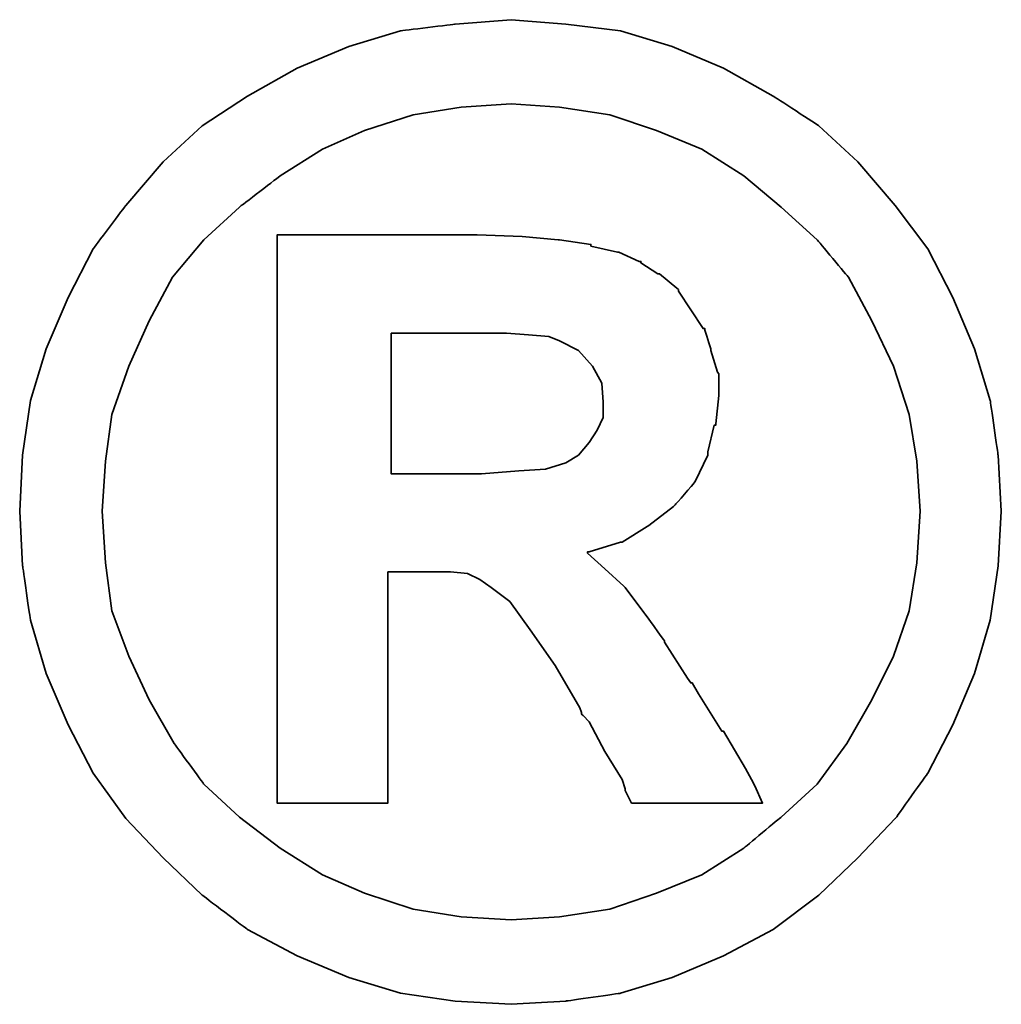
# Model space of a CAD drawing. Header units: millimetres. Extents: x 2891 to 6329, y -1599 to 860.
# Tile 564 of 620: x 5464.09 to 5465.76, y -214.1 to -212.42. Entities that reach past the tile are written whole.
import ezdxf

# ---------------------------------------------------------------- set-up
doc = ezdxf.new("R2010")
doc.units = ezdxf.units.MM
doc.layers.add('DIM', color=4, linetype='CONTINUOUS')
doc.layers.add('layer 1', color=7, linetype='CONTINUOUS')

# ---------------------------------------------------------------- blocks, each defined once
blk = doc.blocks.new('TBI MOTION logo(完整正式版)')
at = {"layer": 'layer 1', "color": 22, "lineweight": 35}
for points, knots in [([(81.20634, 4.98624), (81.20634, 4.98624), (81.18649, 5.32862), (81.18649, 5.32862), (81.18649, 5.32862), (81.18649, 5.32862), (81.13886, 5.66206), (81.13886, 5.66206), (81.13886, 5.66206), (81.13886, 5.66206), (81.04359, 5.97764), (81.04359, 5.97764), (81.04359, 5.97764), (81.04359, 5.97764), (80.91061, 6.29124), (80.91061, 6.29124), (80.91061, 6.29124), (80.91061, 6.29124), (80.75778, 6.58697), (80.75778, 6.58697), (80.75778, 6.58697), (80.75778, 6.58697), (80.5593, 6.85294), (80.5593, 6.85294), (80.5593, 6.85294), (80.5593, 6.85294), (80.33105, 7.1189), (80.33105, 7.1189), (80.33105, 7.1189), (80.33105, 7.1189), (80.09287, 7.33921), (80.09287, 7.33921), (80.09287, 7.33921), (80.09287, 7.33921), (79.815, 7.51982), (79.815, 7.51982), (79.815, 7.51982), (79.815, 7.51982), (79.51133, 7.69051), (79.51133, 7.69051), (79.51133, 7.69051), (79.51133, 7.69051), (79.19773, 7.8235), (79.19773, 7.8235), (79.19773, 7.8235), (79.19773, 7.8235), (78.88215, 7.91877), (78.88215, 7.91877), (78.88215, 7.91877), (78.88215, 7.91877), (78.54871, 7.95846), (78.54871, 7.95846), (78.54871, 7.95846), (78.54871, 7.95846), (78.21526, 7.98625), (78.21526, 7.98625), (78.21526, 7.98625), (78.21526, 7.98625), (77.87388, 7.95846), (77.87388, 7.95846), (77.87388, 7.95846), (77.87388, 7.95846), (77.54044, 7.91877), (77.54044, 7.91877), (77.54044, 7.91877), (77.54044, 7.91877), (77.22485, 7.8235), (77.22485, 7.8235), (77.22485, 7.8235), (77.22485, 7.8235), (76.91027, 7.69051), (76.91027, 7.69051), (76.91027, 7.69051), (76.91027, 7.69051), (76.6056, 7.51982), (76.6056, 7.51982), (76.6056, 7.51982), (76.6056, 7.51982), (76.32972, 7.33921), (76.32972, 7.33921), (76.32972, 7.33921), (76.32972, 7.33921), (76.09154, 7.1189), (76.09154, 7.1189), (76.09154, 7.1189), (76.09154, 7.1189), (75.86329, 6.85294), (75.86329, 6.85294), (75.86329, 6.85294), (75.86329, 6.85294), (75.66382, 6.58697), (75.66382, 6.58697), (75.66382, 6.58697), (75.66382, 6.58697), (75.51099, 6.29124), (75.51099, 6.29124), (75.51099, 6.29124), (75.51099, 6.29124), (75.37702, 5.97764), (75.37702, 5.97764), (75.37702, 5.97764), (75.37702, 5.97764), (75.28175, 5.66206), (75.28175, 5.66206), (75.28175, 5.66206), (75.28175, 5.66206), (75.23411, 5.32862), (75.23411, 5.32862), (75.23411, 5.32862), (75.23411, 5.32862), (75.21625, 4.98624), (75.21625, 4.98624), (75.21625, 4.98624), (75.21625, 4.98624), (75.23411, 4.6528), (75.23411, 4.6528), (75.23411, 4.6528), (75.23411, 4.6528), (75.28175, 4.32035), (75.28175, 4.32035), (75.28175, 4.32035), (75.28175, 4.32035), (75.37702, 3.99583), (75.37702, 3.99583), (75.37702, 3.99583), (75.37702, 3.99583), (75.51099, 3.68224), (75.51099, 3.68224), (75.51099, 3.68224), (75.51099, 3.68224), (75.66382, 3.38749), (75.66382, 3.38749), (75.66382, 3.38749), (75.66382, 3.38749), (75.86329, 3.10963), (75.86329, 3.10963), (75.86329, 3.10963), (75.86329, 3.10963), (76.09154, 2.87145), (76.09154, 2.87145), (76.09154, 2.87145), (76.09154, 2.87145), (76.32972, 2.6432), (76.32972, 2.6432), (76.32972, 2.6432), (76.32972, 2.6432), (76.6056, 2.43381), (76.6056, 2.43381), (76.6056, 2.43381), (76.6056, 2.43381), (76.91027, 2.27205), (76.91027, 2.27205), (76.91027, 2.27205), (76.91027, 2.27205), (77.22485, 2.13906), (77.22485, 2.13906), (77.22485, 2.13906), (77.22485, 2.13906), (77.54044, 2.0438), (77.54044, 2.0438), (77.54044, 2.0438), (77.54044, 2.0438), (77.87388, 1.99616), (77.87388, 1.99616), (77.87388, 1.99616), (77.87388, 1.99616), (78.21526, 1.97631), (78.21526, 1.97631), (78.21526, 1.97631), (78.21526, 1.97631), (78.54871, 1.99616), (78.54871, 1.99616), (78.54871, 1.99616), (78.54871, 1.99616), (78.88215, 2.0438), (78.88215, 2.0438), (78.88215, 2.0438), (78.88215, 2.0438), (79.19773, 2.13906), (79.19773, 2.13906), (79.19773, 2.13906), (79.19773, 2.13906), (79.51133, 2.27205), (79.51133, 2.27205), (79.51133, 2.27205), (79.51133, 2.27205), (79.815, 2.43381), (79.815, 2.43381), (79.815, 2.43381), (79.815, 2.43381), (80.09287, 2.6432), (80.09287, 2.6432), (80.09287, 2.6432), (80.09287, 2.6432), (80.33105, 2.87145), (80.33105, 2.87145), (80.33105, 2.87145), (80.33105, 2.87145), (80.5593, 3.10963), (80.5593, 3.10963), (80.5593, 3.10963), (80.5593, 3.10963), (80.75778, 3.38749), (80.75778, 3.38749), (80.75778, 3.38749), (80.75778, 3.38749), (80.91061, 3.68224), (80.91061, 3.68224), (80.91061, 3.68224), (80.91061, 3.68224), (81.04359, 3.99583), (81.04359, 3.99583), (81.04359, 3.99583), (81.04359, 3.99583), (81.13886, 4.32035), (81.13886, 4.32035), (81.13886, 4.32035), (81.13886, 4.32035), (81.18649, 4.6528), (81.18649, 4.6528), (81.18649, 4.6528), (81.18649, 4.6528), (81.20634, 4.98624), (81.20634, 4.98624)], [0, 0, 0, 0, 0.0178571, 0.0178571, 0.0178571, 0.0178572, 0.0357143, 0.0357143, 0.0357143, 0.0357143, 0.0535714, 0.0535714, 0.0535714, 0.0535714, 0.0714286, 0.0714286, 0.0714286, 0.0714286, 0.0892857, 0.0892857, 0.0892857, 0.0892857, 0.1071429, 0.1071429, 0.1071429, 0.1071429, 0.125, 0.125, 0.125, 0.125, 0.1428571, 0.1428571, 0.1428571, 0.1428572, 0.1607143, 0.1607143, 0.1607143, 0.1607143, 0.1785714, 0.1785714, 0.1785714, 0.1785714, 0.1964286, 0.1964286, 0.1964286, 0.1964286, 0.2142857, 0.2142857, 0.2142857, 0.2142857, 0.2321429, 0.2321429, 0.2321429, 0.2321429, 0.25, 0.25, 0.25, 0.25, 0.2678571, 0.2678571, 0.2678571, 0.2678572, 0.2857143, 0.2857143, 0.2857143, 0.2857143, 0.3035714, 0.3035714, 0.3035714, 0.3035714, 0.3214286, 0.3214286, 0.3214286, 0.3214286, 0.3392857, 0.3392857, 0.3392857, 0.3392857, 0.3571429, 0.3571429, 0.3571429, 0.3571429, 0.375, 0.375, 0.375, 0.375, 0.3928571, 0.3928571, 0.3928571, 0.3928572, 0.4107143, 0.4107143, 0.4107143, 0.4107143, 0.4285714, 0.4285714, 0.4285714, 0.4285714, 0.4464286, 0.4464286, 0.4464286, 0.4464286, 0.4642857, 0.4642857, 0.4642857, 0.4642857, 0.4821429, 0.4821429, 0.4821429, 0.4821429, 0.5, 0.5, 0.5, 0.5, 0.5178571, 0.5178571, 0.5178571, 0.5178572, 0.5357143, 0.5357143, 0.5357143, 0.5357143, 0.5535714, 0.5535714, 0.5535714, 0.5535714, 0.5714286, 0.5714286, 0.5714286, 0.5714286, 0.5892857, 0.5892857, 0.5892857, 0.5892857, 0.6071429, 0.6071429, 0.6071429, 0.6071429, 0.625, 0.625, 0.625, 0.625, 0.6428571, 0.6428571, 0.6428571, 0.6428572, 0.6607143, 0.6607143, 0.6607143, 0.6607143, 0.6785714, 0.6785714, 0.6785714, 0.6785714, 0.6964286, 0.6964286, 0.6964286, 0.6964286, 0.7142857, 0.7142857, 0.7142857, 0.7142857, 0.7321429, 0.7321429, 0.7321429, 0.7321429, 0.75, 0.75, 0.75, 0.75, 0.7678571, 0.7678571, 0.7678571, 0.7678572, 0.7857143, 0.7857143, 0.7857143, 0.7857143, 0.8035714, 0.8035714, 0.8035714, 0.8035714, 0.8214286, 0.8214286, 0.8214286, 0.8214286, 0.8392857, 0.8392857, 0.8392857, 0.8392857, 0.8571429, 0.8571429, 0.8571429, 0.8571429, 0.875, 0.875, 0.875, 0.875, 0.8928571, 0.8928571, 0.8928571, 0.8928572, 0.9107143, 0.9107143, 0.9107143, 0.9107143, 0.9285714, 0.9285714, 0.9285714, 0.9285714, 0.9464286, 0.9464286, 0.9464286, 0.9464286, 0.9642857, 0.9642857, 0.9642857, 0.9642857, 0.9821429, 0.9821429, 0.9821429, 0.9821429, 1, 1, 1, 1]), ([(80.71014, 4.98624), (80.71014, 4.98624), (80.69129, 5.29091), (80.69129, 5.29091), (80.69129, 5.29091), (80.69129, 5.29091), (80.64464, 5.57672), (80.64464, 5.57672), (80.64464, 5.57672), (80.64464, 5.57672), (80.54937, 5.87245), (80.54937, 5.87245), (80.54937, 5.87245), (80.54937, 5.87245), (80.41639, 6.14833), (80.41639, 6.14833), (80.41639, 6.14833), (80.41639, 6.14833), (80.27349, 6.41429), (80.27349, 6.41429), (80.27349, 6.41429), (80.27349, 6.41429), (80.08295, 6.64255), (80.08295, 6.64255), (80.08295, 6.64255), (80.08295, 6.64255), (79.86264, 6.84301), (79.86264, 6.84301), (79.86264, 6.84301), (79.86264, 6.84301), (79.63439, 7.03355), (79.63439, 7.03355), (79.63439, 7.03355), (79.63439, 7.03355), (79.37835, 7.1963), (79.37835, 7.1963), (79.37835, 7.1963), (79.37835, 7.1963), (79.10246, 7.30944), (79.10246, 7.30944), (79.10246, 7.30944), (79.10246, 7.30944), (78.81665, 7.40471), (78.81665, 7.40471), (78.81665, 7.40471), (78.81665, 7.40471), (78.511, 7.45234), (78.511, 7.45234), (78.511, 7.45234), (78.511, 7.45234), (78.21526, 7.47219), (78.21526, 7.47219), (78.21526, 7.47219), (78.21526, 7.47219), (77.9106, 7.45234), (77.9106, 7.45234), (77.9106, 7.45234), (77.9106, 7.45234), (77.61685, 7.40471), (77.61685, 7.40471), (77.61685, 7.40471), (77.61685, 7.40471), (77.32012, 7.30944), (77.32012, 7.30944), (77.32012, 7.30944), (77.32012, 7.30944), (77.06309, 7.1963), (77.06309, 7.1963), (77.06309, 7.1963), (77.06309, 7.1963), (76.80606, 7.03355), (76.80606, 7.03355), (76.80606, 7.03355), (76.80606, 7.03355), (76.55797, 6.84301), (76.55797, 6.84301), (76.55797, 6.84301), (76.55797, 6.84301), (76.34063, 6.64255), (76.34063, 6.64255), (76.34063, 6.64255), (76.34063, 6.64255), (76.1491, 6.41429), (76.1491, 6.41429), (76.1491, 6.41429), (76.1491, 6.41429), (76.0062, 6.14833), (76.0062, 6.14833), (76.0062, 6.14833), (76.0062, 6.14833), (75.88314, 5.87245), (75.88314, 5.87245), (75.88314, 5.87245), (75.88314, 5.87245), (75.77794, 5.57672), (75.77794, 5.57672), (75.77794, 5.57672), (75.77794, 5.57672), (75.73924, 5.29091), (75.73924, 5.29091), (75.73924, 5.29091), (75.73924, 5.29091), (75.72039, 4.98624), (75.72039, 4.98624), (75.72039, 4.98624), (75.72039, 4.98624), (75.73924, 4.67165), (75.73924, 4.67165), (75.73924, 4.67165), (75.73924, 4.67165), (75.77794, 4.37791), (75.77794, 4.37791), (75.77794, 4.37791), (75.77794, 4.37791), (75.88314, 4.10102), (75.88314, 4.10102), (75.88314, 4.10102), (75.88314, 4.10102), (76.0062, 3.83407), (76.0062, 3.83407), (76.0062, 3.83407), (76.0062, 3.83407), (76.15902, 3.56811), (76.15902, 3.56811), (76.15902, 3.56811), (76.15902, 3.56811), (76.34063, 3.32001), (76.34063, 3.32001), (76.34063, 3.32001), (76.34063, 3.32001), (76.55797, 3.11955), (76.55797, 3.11955), (76.55797, 3.11955), (76.55797, 3.11955), (76.80606, 2.92901), (76.80606, 2.92901), (76.80606, 2.92901), (76.80606, 2.92901), (77.06309, 2.76725), (77.06309, 2.76725), (77.06309, 2.76725), (77.06309, 2.76725), (77.32012, 2.65412), (77.32012, 2.65412), (77.32012, 2.65412), (77.32012, 2.65412), (77.61685, 2.55786), (77.61685, 2.55786), (77.61685, 2.55786), (77.61685, 2.55786), (77.9106, 2.51022), (77.9106, 2.51022), (77.9106, 2.51022), (77.9106, 2.51022), (78.21526, 2.49137), (78.21526, 2.49137), (78.21526, 2.49137), (78.21526, 2.49137), (78.511, 2.51022), (78.511, 2.51022), (78.511, 2.51022), (78.511, 2.51022), (78.81665, 2.55786), (78.81665, 2.55786), (78.81665, 2.55786), (78.81665, 2.55786), (79.10246, 2.65412), (79.10246, 2.65412), (79.10246, 2.65412), (79.10246, 2.65412), (79.37835, 2.76725), (79.37835, 2.76725), (79.37835, 2.76725), (79.37835, 2.76725), (79.63439, 2.92901), (79.63439, 2.92901), (79.63439, 2.92901), (79.63439, 2.92901), (79.86264, 3.11955), (79.86264, 3.11955), (79.86264, 3.11955), (79.86264, 3.11955), (80.08295, 3.32001), (80.08295, 3.32001), (80.08295, 3.32001), (80.08295, 3.32001), (80.26356, 3.56811), (80.26356, 3.56811), (80.26356, 3.56811), (80.26356, 3.56811), (80.41639, 3.83407), (80.41639, 3.83407), (80.41639, 3.83407), (80.41639, 3.83407), (80.54937, 4.10102), (80.54937, 4.10102), (80.54937, 4.10102), (80.54937, 4.10102), (80.64464, 4.37791), (80.64464, 4.37791), (80.64464, 4.37791), (80.64464, 4.37791), (80.69129, 4.67165), (80.69129, 4.67165), (80.69129, 4.67165), (80.69129, 4.67165), (80.71014, 4.98624), (80.71014, 4.98624)], [0, 0, 0, 0, 0.0192308, 0.0192308, 0.0192308, 0.0192308, 0.0384615, 0.0384615, 0.0384615, 0.0384615, 0.0576923, 0.0576923, 0.0576923, 0.0576923, 0.0769231, 0.0769231, 0.0769231, 0.0769231, 0.0961538, 0.0961538, 0.0961538, 0.0961539, 0.1153846, 0.1153846, 0.1153846, 0.1153846, 0.1346154, 0.1346154, 0.1346154, 0.1346154, 0.1538462, 0.1538462, 0.1538462, 0.1538462, 0.1730769, 0.1730769, 0.1730769, 0.1730769, 0.1923077, 0.1923077, 0.1923077, 0.1923077, 0.2115385, 0.2115385, 0.2115385, 0.2115385, 0.2307692, 0.2307692, 0.2307692, 0.2307692, 0.25, 0.25, 0.25, 0.25, 0.2692308, 0.2692308, 0.2692308, 0.2692308, 0.2884615, 0.2884615, 0.2884615, 0.2884615, 0.3076923, 0.3076923, 0.3076923, 0.3076923, 0.3269231, 0.3269231, 0.3269231, 0.3269231, 0.3461538, 0.3461538, 0.3461538, 0.3461539, 0.3653846, 0.3653846, 0.3653846, 0.3653846, 0.3846154, 0.3846154, 0.3846154, 0.3846154, 0.4038462, 0.4038462, 0.4038462, 0.4038462, 0.4230769, 0.4230769, 0.4230769, 0.4230769, 0.4423077, 0.4423077, 0.4423077, 0.4423077, 0.4615385, 0.4615385, 0.4615385, 0.4615385, 0.4807692, 0.4807692, 0.4807692, 0.4807692, 0.5, 0.5, 0.5, 0.5, 0.5192308, 0.5192308, 0.5192308, 0.5192308, 0.5384615, 0.5384615, 0.5384615, 0.5384615, 0.5576923, 0.5576923, 0.5576923, 0.5576923, 0.5769231, 0.5769231, 0.5769231, 0.5769231, 0.5961538, 0.5961538, 0.5961538, 0.5961539, 0.6153846, 0.6153846, 0.6153846, 0.6153846, 0.6346154, 0.6346154, 0.6346154, 0.6346154, 0.6538462, 0.6538462, 0.6538462, 0.6538462, 0.6730769, 0.6730769, 0.6730769, 0.6730769, 0.6923077, 0.6923077, 0.6923077, 0.6923077, 0.7115385, 0.7115385, 0.7115385, 0.7115385, 0.7307692, 0.7307692, 0.7307692, 0.7307692, 0.75, 0.75, 0.75, 0.75, 0.7692308, 0.7692308, 0.7692308, 0.7692308, 0.7884615, 0.7884615, 0.7884615, 0.7884615, 0.8076923, 0.8076923, 0.8076923, 0.8076923, 0.8269231, 0.8269231, 0.8269231, 0.8269231, 0.8461538, 0.8461538, 0.8461538, 0.8461539, 0.8653846, 0.8653846, 0.8653846, 0.8653846, 0.8846154, 0.8846154, 0.8846154, 0.8846154, 0.9038462, 0.9038462, 0.9038462, 0.9038462, 0.9230769, 0.9230769, 0.9230769, 0.9230769, 0.9423077, 0.9423077, 0.9423077, 0.9423077, 0.9615385, 0.9615385, 0.9615385, 0.9615385, 0.9807692, 0.9807692, 0.9807692, 0.9807692, 1, 1, 1, 1]), ([(76.78721, 3.2823), (76.78721, 3.2823), (76.78721, 3.32001), (76.78721, 3.32001), (76.78721, 3.32001), (76.78721, 3.32001), (76.78721, 3.42422), (76.78721, 3.42422), (76.78721, 3.42422), (76.78721, 3.42422), (76.78721, 3.59689), (76.78721, 3.59689), (76.78721, 3.59689), (76.78721, 3.59689), (76.78721, 3.80529), (76.78721, 3.80529), (76.78721, 3.80529), (76.78721, 3.80529), (76.78721, 4.0524), (76.78721, 4.0524), (76.78721, 4.0524), (76.78721, 4.0524), (76.78721, 4.32035), (76.78721, 4.32035), (76.78721, 4.32035), (76.78721, 4.32035), (76.78721, 4.92868), (76.78721, 4.92868), (76.78721, 4.92868), (76.78721, 4.92868), (76.78721, 5.53801), (76.78721, 5.53801), (76.78721, 5.53801), (76.78721, 5.53801), (76.78721, 5.82482), (76.78721, 5.82482), (76.78721, 5.82482), (76.78721, 5.82482), (76.78721, 6.07291), (76.78721, 6.07291), (76.78721, 6.07291), (76.78721, 6.07291), (76.78721, 6.30017), (76.78721, 6.30017), (76.78721, 6.30017), (76.78721, 6.30017), (76.78721, 6.45399), (76.78721, 6.45399), (76.78721, 6.45399), (76.78721, 6.45399), (76.78721, 6.5572), (76.78721, 6.5572), (76.78721, 6.5572), (76.78721, 6.5572), (76.78721, 6.59689), (76.78721, 6.59689), (76.78721, 6.59689), (76.78721, 6.59689), (76.78721, 6.67232), (76.78721, 6.67232), (76.78721, 6.67232), (76.78721, 6.67232), (76.8537, 6.67232), (76.8537, 6.67232), (76.8537, 6.67232), (76.8537, 6.67232), (76.87355, 6.67232), (76.87355, 6.67232), (76.87355, 6.67232), (76.87355, 6.67232), (76.91027, 6.67232), (76.91027, 6.67232), (76.91027, 6.67232), (76.91027, 6.67232), (77.04424, 6.67232), (77.04424, 6.67232), (77.04424, 6.67232), (77.04424, 6.67232), (77.22485, 6.67232), (77.22485, 6.67232), (77.22485, 6.67232), (77.22485, 6.67232), (77.43524, 6.67232), (77.43524, 6.67232), (77.43524, 6.67232), (77.43524, 6.67232), (77.65357, 6.67232), (77.65357, 6.67232), (77.65357, 6.67232), (77.65357, 6.67232), (77.82625, 6.67232), (77.82625, 6.67232), (77.82625, 6.67232), (77.82625, 6.67232), (77.94037, 6.67232), (77.94037, 6.67232), (77.94037, 6.67232), (77.94037, 6.67232), (77.97709, 6.67232), (77.97709, 6.67232), (77.97709, 6.67232), (77.97709, 6.67232), (77.99694, 6.67232), (77.99694, 6.67232), (77.99694, 6.67232), (77.99694, 6.67232), (78.00686, 6.67232), (78.00686, 6.67232), (78.00686, 6.67232), (78.00686, 6.67232), (78.28275, 6.6624), (78.28275, 6.6624), (78.28275, 6.6624), (78.28275, 6.6624), (78.50107, 6.64255), (78.50107, 6.64255), (78.50107, 6.64255), (78.50107, 6.64255), (78.511, 6.64255), (78.511, 6.64255), (78.511, 6.64255), (78.511, 6.64255), (78.70154, 6.61476), (78.70154, 6.61476), (78.70154, 6.61476), (78.70154, 6.61476), (78.70154, 6.60483), (78.70154, 6.60483), (78.70154, 6.60483), (78.70154, 6.60483), (78.86429, 6.56713), (78.86429, 6.56713), (78.86429, 6.56713), (78.86429, 6.56713), (78.87223, 6.56713), (78.87223, 6.56713), (78.87223, 6.56713), (78.87223, 6.56713), (78.99727, 6.51056), (78.99727, 6.51056), (78.99727, 6.51056), (78.99727, 6.51056), (79.00719, 6.51056), (79.00719, 6.51056), (79.00719, 6.51056), (79.00719, 6.51056), (79.00719, 6.50162), (79.00719, 6.50162), (79.00719, 6.50162), (79.00719, 6.50162), (79.1104, 6.43415), (79.1104, 6.43415), (79.1104, 6.43415), (79.1104, 6.43415), (79.12132, 6.43415), (79.12132, 6.43415), (79.12132, 6.43415), (79.12132, 6.43415), (79.22552, 6.34781), (79.22552, 6.34781), (79.22552, 6.34781), (79.22552, 6.34781), (79.23544, 6.33888), (79.23544, 6.33888), (79.23544, 6.33888), (79.23544, 6.33888), (79.23544, 6.32895), (79.23544, 6.32895), (79.23544, 6.32895), (79.23544, 6.32895), (79.31087, 6.21483), (79.31087, 6.21483), (79.31087, 6.21483), (79.31087, 6.21483), (79.38629, 6.1007), (79.38629, 6.1007), (79.38629, 6.1007), (79.38629, 6.1007), (79.3972, 6.1007), (79.3972, 6.1007), (79.3972, 6.1007), (79.3972, 6.1007), (79.3972, 6.09078), (79.3972, 6.09078), (79.3972, 6.09078), (79.3972, 6.09078), (79.43392, 5.97764), (79.43392, 5.97764), (79.43392, 5.97764), (79.43392, 5.97764), (79.43392, 5.96772), (79.43392, 5.96772), (79.43392, 5.96772), (79.43392, 5.96772), (79.47362, 5.83474), (79.47362, 5.83474), (79.47362, 5.83474), (79.47362, 5.83474), (79.48156, 5.82482), (79.48156, 5.82482), (79.48156, 5.82482), (79.48156, 5.82482), (79.48156, 5.69977), (79.48156, 5.69977), (79.48156, 5.69977), (79.48156, 5.69977), (79.48156, 5.69183), (79.48156, 5.69183), (79.48156, 5.69183), (79.48156, 5.69183), (79.4637, 5.51915), (79.4637, 5.51915), (79.4637, 5.51915), (79.4637, 5.51915), (79.4637, 5.51122), (79.4637, 5.51122), (79.4637, 5.51122), (79.4637, 5.51122), (79.45377, 5.51122), (79.45377, 5.51122), (79.45377, 5.51122), (79.45377, 5.51122), (79.41507, 5.34847), (79.41507, 5.34847), (79.41507, 5.34847), (79.41507, 5.34847), (79.41507, 5.33854), (79.41507, 5.33854), (79.41507, 5.33854), (79.41507, 5.33854), (79.41507, 5.32862), (79.41507, 5.32862), (79.41507, 5.32862), (79.41507, 5.32862), (79.33865, 5.16785), (79.33865, 5.16785), (79.33865, 5.16785), (79.33865, 5.16785), (79.33071, 5.15693), (79.33071, 5.15693), (79.33071, 5.15693), (79.33071, 5.15693), (79.2156, 5.02495), (79.2156, 5.02495), (79.2156, 5.02495), (79.2156, 5.02495), (79.20567, 5.01502), (79.20567, 5.01502), (79.20567, 5.01502), (79.20567, 5.01502), (79.05483, 4.89991), (79.05483, 4.89991), (79.05483, 4.89991), (79.05483, 4.89991), (79.04491, 4.89197), (79.04491, 4.89197), (79.04491, 4.89197), (79.04491, 4.89197), (78.89208, 4.7967), (78.89208, 4.7967), (78.89208, 4.7967), (78.89208, 4.7967), (78.88215, 4.7967), (78.88215, 4.7967), (78.88215, 4.7967), (78.88215, 4.7967), (78.69161, 4.73913), (78.69161, 4.73913), (78.69161, 4.73913), (78.69161, 4.73913), (78.68169, 4.73913), (78.68169, 4.73913), (78.68169, 4.73913), (78.68169, 4.73913), (78.68169, 4.72921), (78.68169, 4.72921), (78.68169, 4.72921), (78.68169, 4.72921), (78.78688, 4.63394), (78.78688, 4.63394), (78.78688, 4.63394), (78.78688, 4.63394), (78.902, 4.52875), (78.902, 4.52875), (78.902, 4.52875), (78.902, 4.52875), (78.91093, 4.52081), (78.91093, 4.52081), (78.91093, 4.52081), (78.91093, 4.52081), (79.02506, 4.36798), (79.02506, 4.36798), (79.02506, 4.36798), (79.02506, 4.36798), (79.1501, 4.1953), (79.1501, 4.1953), (79.1501, 4.1953), (79.1501, 4.1953), (79.1501, 4.18736), (79.1501, 4.18736), (79.1501, 4.18736), (79.1501, 4.18736), (79.29201, 3.96705), (79.29201, 3.96705), (79.29201, 3.96705), (79.29201, 3.96705), (79.31087, 3.93828), (79.31087, 3.93828), (79.31087, 3.93828), (79.31087, 3.93828), (79.32079, 3.93828), (79.32079, 3.93828), (79.32079, 3.93828), (79.32079, 3.93828), (79.3585, 3.87178), (79.3585, 3.87178), (79.3585, 3.87178), (79.3585, 3.87178), (79.50141, 3.64353), (79.50141, 3.64353), (79.50141, 3.64353), (79.50141, 3.64353), (79.51133, 3.64353), (79.51133, 3.64353), (79.51133, 3.64353), (79.51133, 3.64353), (79.64431, 3.41528), (79.64431, 3.41528), (79.64431, 3.41528), (79.64431, 3.41528), (79.68202, 3.3478), (79.68202, 3.3478), (79.68202, 3.3478), (79.68202, 3.3478), (79.70187, 3.31009), (79.70187, 3.31009), (79.70187, 3.31009), (79.70187, 3.31009), (79.7495, 3.2049), (79.7495, 3.2049), (79.7495, 3.2049), (79.7495, 3.2049), (79.64431, 3.2049), (79.64431, 3.2049), (79.64431, 3.2049), (79.64431, 3.2049), (79.62546, 3.2049), (79.62546, 3.2049), (79.62546, 3.2049), (79.62546, 3.2049), (79.53912, 3.2049), (79.53912, 3.2049), (79.53912, 3.2049), (79.53912, 3.2049), (79.31087, 3.2049), (79.31087, 3.2049), (79.31087, 3.2049), (79.31087, 3.2049), (79.08262, 3.2049), (79.08262, 3.2049), (79.08262, 3.2049), (79.08262, 3.2049), (79.00719, 3.2049), (79.00719, 3.2049), (79.00719, 3.2049), (79.00719, 3.2049), (78.98735, 3.2049), (78.98735, 3.2049), (78.98735, 3.2049), (78.98735, 3.2049), (78.94964, 3.2049), (78.94964, 3.2049), (78.94964, 3.2049), (78.94964, 3.2049), (78.92979, 3.24459), (78.92979, 3.24459), (78.92979, 3.24459), (78.92979, 3.24459), (78.91093, 3.2823), (78.91093, 3.2823), (78.91093, 3.2823), (78.91093, 3.2823), (78.91093, 3.29223), (78.91093, 3.29223), (78.91093, 3.29223), (78.91093, 3.29223), (78.89208, 3.3478), (78.89208, 3.3478), (78.89208, 3.3478), (78.89208, 3.3478), (78.78688, 3.52048), (78.78688, 3.52048), (78.78688, 3.52048), (78.78688, 3.52048), (78.69161, 3.7001), (78.69161, 3.7001), (78.69161, 3.7001), (78.69161, 3.7001), (78.6539, 3.7388), (78.6539, 3.7388), (78.6539, 3.7388), (78.6539, 3.7388), (78.64398, 3.74873), (78.64398, 3.74873), (78.64398, 3.74873), (78.64398, 3.74873), (78.64398, 3.75766), (78.64398, 3.75766), (78.64398, 3.75766), (78.64398, 3.75766), (78.63405, 3.78644), (78.63405, 3.78644), (78.63405, 3.78644), (78.63405, 3.78644), (78.48321, 4.04347), (78.48321, 4.04347), (78.48321, 4.04347), (78.48321, 4.04347), (78.33038, 4.2618), (78.33038, 4.2618), (78.33038, 4.2618), (78.33038, 4.2618), (78.20732, 4.43447), (78.20732, 4.43447), (78.20732, 4.43447), (78.20732, 4.43447), (78.09221, 4.52081), (78.09221, 4.52081), (78.09221, 4.52081), (78.09221, 4.52081), (78.02472, 4.56845), (78.02472, 4.56845), (78.02472, 4.56845), (78.02472, 4.56845), (77.9493, 4.60616), (77.9493, 4.60616), (77.9493, 4.60616), (77.9493, 4.60616), (77.8451, 4.61608), (77.8451, 4.61608), (77.8451, 4.61608), (77.8451, 4.61608), (77.71113, 4.61608), (77.71113, 4.61608), (77.71113, 4.61608), (77.71113, 4.61608), (77.69128, 4.61608), (77.69128, 4.61608), (77.69128, 4.61608), (77.69128, 4.61608), (77.67342, 4.61608), (77.67342, 4.61608), (77.67342, 4.61608), (77.67342, 4.61608), (77.5583, 4.61608), (77.5583, 4.61608), (77.5583, 4.61608), (77.5583, 4.61608), (77.46303, 4.61608), (77.46303, 4.61608), (77.46303, 4.61608), (77.46303, 4.61608), (77.46303, 4.54761), (77.46303, 4.54761), (77.46303, 4.54761), (77.46303, 4.54761), (77.46303, 4.47318), (77.46303, 4.47318), (77.46303, 4.47318), (77.46303, 4.47318), (77.46303, 4.24294), (77.46303, 4.24294), (77.46303, 4.24294), (77.46303, 4.24294), (77.46303, 3.99583), (77.46303, 3.99583), (77.46303, 3.99583), (77.46303, 3.99583), (77.46303, 3.72888), (77.46303, 3.72888), (77.46303, 3.72888), (77.46303, 3.72888), (77.46303, 3.51055), (77.46303, 3.51055), (77.46303, 3.51055), (77.46303, 3.51055), (77.46303, 3.42422), (77.46303, 3.42422), (77.46303, 3.42422), (77.46303, 3.42422), (77.46303, 3.35773), (77.46303, 3.35773), (77.46303, 3.35773), (77.46303, 3.35773), (77.46303, 3.30017), (77.46303, 3.30017), (77.46303, 3.30017), (77.46303, 3.30017), (77.46303, 3.2823), (77.46303, 3.2823), (77.46303, 3.2823), (77.46303, 3.2823), (77.46303, 3.2049), (77.46303, 3.2049), (77.46303, 3.2049), (77.46303, 3.2049), (77.39753, 3.2049), (77.39753, 3.2049), (77.39753, 3.2049), (77.39753, 3.2049), (77.37768, 3.2049), (77.37768, 3.2049), (77.37768, 3.2049), (77.37768, 3.2049), (77.32012, 3.2049), (77.32012, 3.2049), (77.32012, 3.2049), (77.32012, 3.2049), (77.12165, 3.2049), (77.12165, 3.2049), (77.12165, 3.2049), (77.12165, 3.2049), (76.94897, 3.2049), (76.94897, 3.2049), (76.94897, 3.2049), (76.94897, 3.2049), (76.8924, 3.2049), (76.8924, 3.2049), (76.8924, 3.2049), (76.8924, 3.2049), (76.8537, 3.2049), (76.8537, 3.2049), (76.8537, 3.2049), (76.8537, 3.2049), (76.78721, 3.2049), (76.78721, 3.2049), (76.78721, 3.2049), (76.78721, 3.2049), (76.78721, 3.2823), (76.78721, 3.2823)], [0, 0, 0, 0, 0.0074074, 0.0074074, 0.0074074, 0.0074074, 0.0148148, 0.0148148, 0.0148148, 0.0148148, 0.0222222, 0.0222222, 0.0222222, 0.0222222, 0.0296296, 0.0296296, 0.0296296, 0.0296296, 0.037037, 0.037037, 0.037037, 0.037037, 0.0444444, 0.0444444, 0.0444444, 0.0444445, 0.0518519, 0.0518519, 0.0518519, 0.0518519, 0.0592593, 0.0592593, 0.0592593, 0.0592593, 0.0666667, 0.0666667, 0.0666667, 0.0666667, 0.0740741, 0.0740741, 0.0740741, 0.0740741, 0.0814815, 0.0814815, 0.0814815, 0.0814815, 0.0888889, 0.0888889, 0.0888889, 0.0888889, 0.0962963, 0.0962963, 0.0962963, 0.0962963, 0.1037037, 0.1037037, 0.1037037, 0.1037037, 0.1111111, 0.1111111, 0.1111111, 0.1111111, 0.1185185, 0.1185185, 0.1185185, 0.1185185, 0.1259259, 0.1259259, 0.1259259, 0.1259259, 0.1333333, 0.1333333, 0.1333333, 0.1333333, 0.1407407, 0.1407407, 0.1407407, 0.1407408, 0.1481481, 0.1481481, 0.1481481, 0.1481482, 0.1555556, 0.1555556, 0.1555556, 0.1555556, 0.162963, 0.162963, 0.162963, 0.162963, 0.1703704, 0.1703704, 0.1703704, 0.1703704, 0.1777778, 0.1777778, 0.1777778, 0.1777778, 0.1851852, 0.1851852, 0.1851852, 0.1851852, 0.1925926, 0.1925926, 0.1925926, 0.1925926, 0.2, 0.2, 0.2, 0.2, 0.2074074, 0.2074074, 0.2074074, 0.2074074, 0.2148148, 0.2148148, 0.2148148, 0.2148148, 0.2222222, 0.2222222, 0.2222222, 0.2222222, 0.2296296, 0.2296296, 0.2296296, 0.2296296, 0.237037, 0.237037, 0.237037, 0.237037, 0.2444444, 0.2444444, 0.2444444, 0.2444445, 0.2518519, 0.2518519, 0.2518519, 0.2518519, 0.2592593, 0.2592593, 0.2592593, 0.2592593, 0.2666667, 0.2666667, 0.2666667, 0.2666667, 0.2740741, 0.2740741, 0.2740741, 0.2740741, 0.2814815, 0.2814815, 0.2814815, 0.2814815, 0.2888889, 0.2888889, 0.2888889, 0.2888889, 0.2962963, 0.2962963, 0.2962963, 0.2962963, 0.3037037, 0.3037037, 0.3037037, 0.3037037, 0.3111111, 0.3111111, 0.3111111, 0.3111111, 0.3185185, 0.3185185, 0.3185185, 0.3185185, 0.3259259, 0.3259259, 0.3259259, 0.3259259, 0.3333333, 0.3333333, 0.3333333, 0.3333333, 0.3407407, 0.3407407, 0.3407407, 0.3407408, 0.3481481, 0.3481481, 0.3481481, 0.3481482, 0.3555556, 0.3555556, 0.3555556, 0.3555556, 0.362963, 0.362963, 0.362963, 0.362963, 0.3703704, 0.3703704, 0.3703704, 0.3703704, 0.3777778, 0.3777778, 0.3777778, 0.3777778, 0.3851852, 0.3851852, 0.3851852, 0.3851852, 0.3925926, 0.3925926, 0.3925926, 0.3925926, 0.4, 0.4, 0.4, 0.4, 0.4074074, 0.4074074, 0.4074074, 0.4074074, 0.4148148, 0.4148148, 0.4148148, 0.4148148, 0.4222222, 0.4222222, 0.4222222, 0.4222222, 0.4296296, 0.4296296, 0.4296296, 0.4296296, 0.437037, 0.437037, 0.437037, 0.437037, 0.4444444, 0.4444444, 0.4444444, 0.4444445, 0.4518519, 0.4518519, 0.4518519, 0.4518519, 0.4592593, 0.4592593, 0.4592593, 0.4592593, 0.4666667, 0.4666667, 0.4666667, 0.4666667, 0.4740741, 0.4740741, 0.4740741, 0.4740741, 0.4814815, 0.4814815, 0.4814815, 0.4814815, 0.4888889, 0.4888889, 0.4888889, 0.4888889, 0.4962963, 0.4962963, 0.4962963, 0.4962963, 0.5037037, 0.5037037, 0.5037037, 0.5037037, 0.5111111, 0.5111111, 0.5111111, 0.5111111, 0.5185185, 0.5185185, 0.5185185, 0.5185185, 0.5259259, 0.5259259, 0.5259259, 0.5259259, 0.5333333, 0.5333333, 0.5333333, 0.5333333, 0.5407407, 0.5407407, 0.5407407, 0.5407408, 0.5481481, 0.5481481, 0.5481481, 0.5481482, 0.5555556, 0.5555556, 0.5555556, 0.5555556, 0.562963, 0.562963, 0.562963, 0.562963, 0.5703704, 0.5703704, 0.5703704, 0.5703704, 0.5777778, 0.5777778, 0.5777778, 0.5777778, 0.5851852, 0.5851852, 0.5851852, 0.5851852, 0.5925926, 0.5925926, 0.5925926, 0.5925926, 0.6, 0.6, 0.6, 0.6, 0.6074074, 0.6074074, 0.6074074, 0.6074074, 0.6148148, 0.6148148, 0.6148148, 0.6148148, 0.6222222, 0.6222222, 0.6222222, 0.6222222, 0.6296296, 0.6296296, 0.6296296, 0.6296296, 0.637037, 0.637037, 0.637037, 0.637037, 0.6444444, 0.6444444, 0.6444444, 0.6444445, 0.6518519, 0.6518519, 0.6518519, 0.6518519, 0.6592593, 0.6592593, 0.6592593, 0.6592593, 0.6666667, 0.6666667, 0.6666667, 0.6666667, 0.6740741, 0.6740741, 0.6740741, 0.6740741, 0.6814815, 0.6814815, 0.6814815, 0.6814815, 0.6888889, 0.6888889, 0.6888889, 0.6888889, 0.6962963, 0.6962963, 0.6962963, 0.6962963, 0.7037037, 0.7037037, 0.7037037, 0.7037037, 0.7111111, 0.7111111, 0.7111111, 0.7111111, 0.7185185, 0.7185185, 0.7185185, 0.7185185, 0.7259259, 0.7259259, 0.7259259, 0.7259259, 0.7333333, 0.7333333, 0.7333333, 0.7333333, 0.7407407, 0.7407407, 0.7407407, 0.7407408, 0.7481481, 0.7481481, 0.7481481, 0.7481482, 0.7555556, 0.7555556, 0.7555556, 0.7555556, 0.762963, 0.762963, 0.762963, 0.762963, 0.7703704, 0.7703704, 0.7703704, 0.7703704, 0.7777778, 0.7777778, 0.7777778, 0.7777778, 0.7851852, 0.7851852, 0.7851852, 0.7851852, 0.7925926, 0.7925926, 0.7925926, 0.7925926, 0.8, 0.8, 0.8, 0.8, 0.8074074, 0.8074074, 0.8074074, 0.8074074, 0.8148148, 0.8148148, 0.8148148, 0.8148148, 0.8222222, 0.8222222, 0.8222222, 0.8222222, 0.8296296, 0.8296296, 0.8296296, 0.8296296, 0.837037, 0.837037, 0.837037, 0.837037, 0.8444444, 0.8444444, 0.8444444, 0.8444445, 0.8518519, 0.8518519, 0.8518519, 0.8518519, 0.8592593, 0.8592593, 0.8592593, 0.8592593, 0.8666667, 0.8666667, 0.8666667, 0.8666667, 0.8740741, 0.8740741, 0.8740741, 0.8740741, 0.8814815, 0.8814815, 0.8814815, 0.8814815, 0.8888889, 0.8888889, 0.8888889, 0.8888889, 0.8962963, 0.8962963, 0.8962963, 0.8962963, 0.9037037, 0.9037037, 0.9037037, 0.9037037, 0.9111111, 0.9111111, 0.9111111, 0.9111111, 0.9185185, 0.9185185, 0.9185185, 0.9185185, 0.9259259, 0.9259259, 0.9259259, 0.9259259, 0.9333333, 0.9333333, 0.9333333, 0.9333333, 0.9407407, 0.9407407, 0.9407407, 0.9407408, 0.9481481, 0.9481481, 0.9481481, 0.9481482, 0.9555556, 0.9555556, 0.9555556, 0.9555556, 0.962963, 0.962963, 0.962963, 0.962963, 0.9703704, 0.9703704, 0.9703704, 0.9703704, 0.9777778, 0.9777778, 0.9777778, 0.9777778, 0.9851852, 0.9851852, 0.9851852, 0.9851852, 0.9925926, 0.9925926, 0.9925926, 0.9925926, 1, 1, 1, 1]), ([(77.48288, 6.07291), (77.48288, 6.07291), (77.48288, 5.99551), (77.48288, 5.99551), (77.48288, 5.99551), (77.48288, 5.99551), (77.48288, 5.82482), (77.48288, 5.82482), (77.48288, 5.82482), (77.48288, 5.82482), (77.48288, 5.63328), (77.48288, 5.63328), (77.48288, 5.63328), (77.48288, 5.63328), (77.48288, 5.46358), (77.48288, 5.46358), (77.48288, 5.46358), (77.48288, 5.46358), (77.48288, 5.29091), (77.48288, 5.29091), (77.48288, 5.29091), (77.48288, 5.29091), (77.48288, 5.21449), (77.48288, 5.21449), (77.48288, 5.21449), (77.48288, 5.21449), (77.50074, 5.21449), (77.50074, 5.21449), (77.50074, 5.21449), (77.50074, 5.21449), (77.71113, 5.21449), (77.71113, 5.21449), (77.71113, 5.21449), (77.71113, 5.21449), (77.94037, 5.21449), (77.94037, 5.21449), (77.94037, 5.21449), (77.94037, 5.21449), (78.01579, 5.21449), (78.01579, 5.21449), (78.01579, 5.21449), (78.01579, 5.21449), (78.03465, 5.21449), (78.03465, 5.21449), (78.03465, 5.21449), (78.03465, 5.21449), (78.2629, 5.23335), (78.2629, 5.23335), (78.2629, 5.23335), (78.2629, 5.23335), (78.42565, 5.24327), (78.42565, 5.24327), (78.42565, 5.24327), (78.42565, 5.24327), (78.54871, 5.28098), (78.54871, 5.28098), (78.54871, 5.28098), (78.54871, 5.28098), (78.62611, 5.32862), (78.62611, 5.32862), (78.62611, 5.32862), (78.62611, 5.32862), (78.69161, 5.40503), (78.69161, 5.40503), (78.69161, 5.40503), (78.69161, 5.40503), (78.73925, 5.48145), (78.73925, 5.48145), (78.73925, 5.48145), (78.73925, 5.48145), (78.77696, 5.55885), (78.77696, 5.55885), (78.77696, 5.55885), (78.77696, 5.55885), (78.77696, 5.65214), (78.77696, 5.65214), (78.77696, 5.65214), (78.77696, 5.65214), (78.76902, 5.76726), (78.76902, 5.76726), (78.76902, 5.76726), (78.76902, 5.76726), (78.71146, 5.87245), (78.71146, 5.87245), (78.71146, 5.87245), (78.71146, 5.87245), (78.62611, 5.96772), (78.62611, 5.96772), (78.62611, 5.96772), (78.62611, 5.96772), (78.511, 6.02528), (78.511, 6.02528), (78.511, 6.02528), (78.511, 6.02528), (78.44451, 6.05306), (78.44451, 6.05306), (78.44451, 6.05306), (78.44451, 6.05306), (78.32046, 6.06299), (78.32046, 6.06299), (78.32046, 6.06299), (78.32046, 6.06299), (78.18748, 6.07291), (78.18748, 6.07291), (78.18748, 6.07291), (78.18748, 6.07291), (77.99694, 6.07291), (77.99694, 6.07291), (77.99694, 6.07291), (77.99694, 6.07291), (77.97709, 6.07291), (77.97709, 6.07291), (77.97709, 6.07291), (77.97709, 6.07291), (77.90167, 6.07291), (77.90167, 6.07291), (77.90167, 6.07291), (77.90167, 6.07291), (77.69128, 6.07291), (77.69128, 6.07291), (77.69128, 6.07291), (77.69128, 6.07291), (77.50074, 6.07291), (77.50074, 6.07291), (77.50074, 6.07291), (77.50074, 6.07291), (77.48288, 6.07291), (77.48288, 6.07291)], [0, 0, 0, 0, 0.03125, 0.03125, 0.03125, 0.03125, 0.0625, 0.0625, 0.0625, 0.0625, 0.09375, 0.09375, 0.09375, 0.09375, 0.125, 0.125, 0.125, 0.125, 0.15625, 0.15625, 0.15625, 0.15625, 0.1875, 0.1875, 0.1875, 0.1875, 0.21875, 0.21875, 0.21875, 0.21875, 0.25, 0.25, 0.25, 0.25, 0.28125, 0.28125, 0.28125, 0.28125, 0.3125, 0.3125, 0.3125, 0.3125, 0.34375, 0.34375, 0.34375, 0.34375, 0.375, 0.375, 0.375, 0.375, 0.40625, 0.40625, 0.40625, 0.40625, 0.4375, 0.4375, 0.4375, 0.4375, 0.46875, 0.46875, 0.46875, 0.46875, 0.5, 0.5, 0.5, 0.5, 0.53125, 0.53125, 0.53125, 0.53125, 0.5625, 0.5625, 0.5625, 0.5625, 0.59375, 0.59375, 0.59375, 0.59375, 0.625, 0.625, 0.625, 0.625, 0.65625, 0.65625, 0.65625, 0.65625, 0.6875, 0.6875, 0.6875, 0.6875, 0.71875, 0.71875, 0.71875, 0.71875, 0.75, 0.75, 0.75, 0.75, 0.78125, 0.78125, 0.78125, 0.78125, 0.8125, 0.8125, 0.8125, 0.8125, 0.84375, 0.84375, 0.84375, 0.84375, 0.875, 0.875, 0.875, 0.875, 0.90625, 0.90625, 0.90625, 0.90625, 0.9375, 0.9375, 0.9375, 0.9375, 0.96875, 0.96875, 0.96875, 0.96875, 1, 1, 1, 1])]:
    blk.add_open_spline(points, degree=3, knots=knots, dxfattribs=at)

msp = doc.modelspace()

# ---------------------------------------------------------------- block references
at = {"layer": 'DIM', "color": 7, "xscale": 0.2802190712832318, "yscale": 0.2802190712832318, "zscale": 0.2802190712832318}
msp.add_blockref('TBI MOTION logo(完整正式版)', (5443.0083, -214.6534), dxfattribs=at)

doc.saveas('drawing.dxf')
